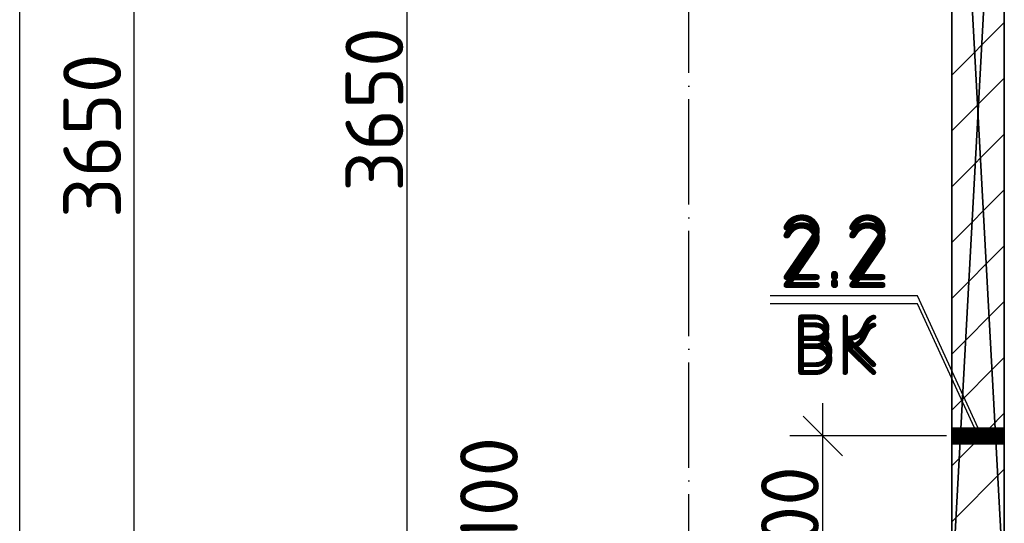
# Model space of a CAD drawing. Header units: millimetres. Extents: x 40580 to 559114, y -343730 to 81020.
# Tile 362 of 656: x 338439 to 342183, y -43607 to -41694. Entities that reach past the tile are written whole.
import ezdxf
from ezdxf.enums import TextEntityAlignment as Align

# ---------------------------------------------------------------- set-up
doc = ezdxf.new("R2010")
doc.units = ezdxf.units.MM
doc.linetypes.add('______11', pattern=[500, 400, -50, 0, -50])
doc.linetypes.add('______5', pattern=[1100, 800, -100, 100, -100])
for name, color, linetype in [('____________', 7, 'Continuous'), ('___________________', 253, '______5'), ('______________________', 7, 'Continuous'), ('_________________________0', 7, 'Continuous'), ('__________________________', 22, 'Continuous')]:
    doc.layers.add(name, color=color, linetype=linetype)
doc.layers.add('Standard', color=7, linetype='Continuous', lineweight=25)
doc.styles.add('ISOCPEUR', font='isocpeur.ttf')

# ---------------------------------------------------------------- blocks, each defined once
blk = doc.blocks.new('ALL_ML_STRICH')
at = {"color": 0, "linetype": 'ByBlock', "lineweight": -2}
for p, q in [((0, -0.5), (0, 0.5)), ((-0.3, -0.3), (0.3, 0.3)), ((-1, 0), (0.5, 0))]:
    blk.add_line(p, q, dxfattribs=at)

msp = doc.modelspace()

# ---------------------------------------------------------------- linework, layer by layer
at = {"layer": '____________', "color": 253, "linetype": '______5'}
for p, q in [((341983.2, -41903.8), (342183.2, -41703.8)), ((341983.2, -42328), (342183.2, -42128)), ((341983.2, -42752.3), (342183.2, -42552.3)), ((341983.2, -43176.5), (342183.2, -42976.5))]:
    msp.add_line(p, q, dxfattribs=at)
at = {"layer": '____________', "color": 253, "linetype": '______11'}
for p, q in [((341983.2, -42115.9), (342183.2, -41915.9)), ((341983.2, -42540.1), (342183.2, -42340.1)), ((341983.2, -42964.4), (342183.2, -42764.4)), ((342126.7, -43245.1), (342183.2, -43188.7)), ((341983.2, -43388.7), (342066.7, -43305.1))]:
    msp.add_line(p, q, dxfattribs=at)
at = {"layer": '____________', "color": 253, "linetype": '______5'}
msp.add_lwpolyline([(341983.2, -43600.8), (342183.2, -43400.8), (342183.2, -43400.8)], dxfattribs=at)
at = {"layer": '___________________', "color": 253, "linetype": '______11'}
for p, q in [((340983.2, -89405.1), (340983.2, -39325.1)), ((342183.2, -89405.1), (342183.2, -39325.1))]:
    msp.add_line(p, q, dxfattribs=at)
at = {"layer": '______________________', "color": 7, "linetype": 'Continuous'}
for p, q in [((339912.6, -43875.1), (339912.6, -40225.1)), ((338438.9, -86815.1), (338438.9, -40325.1)), ((338874.5, -43975.1), (338874.5, -40325.1)), ((341493, -43975.1), (341493, -43275.1))]:
    msp.add_line(p, q, dxfattribs=at)
at = {"layer": '______________________', "color": 253, "linetype": 'Continuous'}
msp.add_line((341963.2, -43275.1), (341493, -43275.1), dxfattribs=at)
at = {"layer": '_________________________0', "color": 7, "linetype": 'Continuous'}
for p, q in [((341852.5, -42743.2), (341292.5, -42743.2)), ((342083.2, -43245.1), (341852.5, -42743.2)), ((341852.5, -42773.2), (341292.5, -42773.2)), ((342083.2, -43275.1), (341852.5, -42773.2))]:
    msp.add_line(p, q, dxfattribs=at)
at = {"layer": '__________________________', "color": 92, "linetype": 'Continuous'}
for p, q in [((341983.2, -43305.1), (341983.2, -43245.1)), ((341983.2, -43245.1), (342183.2, -43245.1)), ((342183.2, -43305.1), (341983.2, -43245.1)), ((341983.2, -43305.1), (342183.2, -43245.1)), ((342183.2, -43245.1), (342183.2, -43305.1)), ((342183.2, -43305.1), (341983.2, -43305.1))]:
    msp.add_line(p, q, dxfattribs=at)
at = {"layer": 'Standard', "color": 3, "linetype": 'Continuous'}
for points in [[(341983.2, -43305.1), (341983.2, -43245.1), (342183.2, -43305.1)], [(342183.2, -43305.1), (341983.2, -43245.1), (342183.2, -43245.1)]]:
    msp.add_solid(points, dxfattribs=at)

# ---------------------------------------------------------------- block references
at = {"layer": '______________________', "color": 7, "linetype": 'Continuous', "xscale": 250, "yscale": 250, "zscale": 250, "rotation": 90}
msp.add_blockref('ALL_ML_STRICH', (341493, -43275.1), dxfattribs=at)

# ---------------------------------------------------------------- texts
at = {"layer": '______________________', "color": 7, "style": 'ISOCPEUR'}
for s, p in [('3650', (339897.6, -42347.1)), ('3650', (338824.5, -42447.1)), ('100', (340333.6, -43690.1)), ('700', (341478, -43845.1))]:
    msp.add_text(s, height=220, rotation=90, dxfattribs=at).set_placement(p)
at = {"layer": '_________________________0', "color": 7, "linetype": 'Continuous', "style": 'ISOCPEUR'}
for s, height, p, p2 in [('2.2', 250, (341325, -42683.2), (341750, -42683.2)), ('2.2', 250, (341325, -42713.2), (341750, -42713.2)), ('ВК', 200, (341377.5, -43013.2), (341697.5, -43013.2)), ('ВК', 200, (341377.5, -43043.2), (341697.5, -43043.2))]:
    msp.add_text(s, height=height, dxfattribs=at).set_placement(p, p2, align=Align.FIT)

# ---------------------------------------------------------------- meshes
at = {"layer": '____________', "color": 7, "linetype": 'Continuous'}
mesh = msp.add_polyface(dxfattribs=at)
corners = [(341983.2, -40225.1, -3800), (341983.2, -43875.1, -3800), (341983.2, -43875.1, -350), (341983.2, -40225.1, -350), (341983.2, -43292.7, -624.3), (341983.2, -43281.3, -629.3), (341983.2, -43268.8, -629.3), (341983.2, -43257.5, -624.3), (341983.2, -43249.1, -615), (341983.2, -43245.2, -603.1), (341983.2, -43246.6, -590.7), (341983.2, -43252.8, -579.9), (341983.2, -43262.9, -572.6), (341983.2, -43275.1, -570), (341983.2, -43287.3, -572.6), (341983.2, -43297.4, -579.9), (341983.2, -43303.6, -590.7), (341983.2, -43304.9, -603.1), (341983.2, -43301.1, -615)]
mesh.append_faces([[corners[k] for k in face] for face in [(8, 3, 1)]], dxfattribs={"vtx0": -1, "vtx1": -1, "vtx2": -1, "color": 7})
mesh.append_faces([[corners[k] for k in face] for face in [(12, 2, 3)]], dxfattribs={"vtx0": -1, "vtx2": -1, "color": 7})
mesh.append_faces([[corners[k] for k in face] for face in [(1, 2, 4), (4, 5, 1), (5, 6, 1), (6, 7, 1), (7, 8, 1), (8, 9, 3), (9, 10, 3), (10, 11, 3), (11, 12, 3), (12, 13, 2), (13, 14, 2), (14, 15, 2), (15, 16, 2), (16, 17, 2), (17, 18, 2), (18, 4, 2)]], dxfattribs={"vtx1": -1, "vtx2": -1, "color": 7})
mesh.append_faces([[corners[k] for k in face] for face in [(3, 0, 1)]], dxfattribs={"vtx2": -1, "color": 7})
mesh = msp.add_polyface(dxfattribs=at)
corners = [(342183.2, -43875.1, -3800), (341983.2, -43875.1, -3800), (341983.2, -40225.1, -3800), (342183.2, -40225.1, -3800)]
mesh.append_faces([[corners[k] for k in face] for face in [(1, 2, 0)]], dxfattribs={"vtx1": -1, "color": 7})
mesh.append_faces([[corners[k] for k in face] for face in [(2, 3, 0)]], dxfattribs={"vtx2": -1, "color": 7})
mesh = msp.add_polyface(dxfattribs=at)
corners = [(341983.2, -43875.1, -350), (342183.2, -43875.1, -350), (342183.2, -40225.1, -350), (341983.2, -40225.1, -350)]
mesh.append_faces([[corners[k] for k in face] for face in [(1, 2, 0)]], dxfattribs={"vtx1": -1, "color": 7})
mesh.append_faces([[corners[k] for k in face] for face in [(2, 3, 0)]], dxfattribs={"vtx2": -1, "color": 7})
mesh = msp.add_polyface(dxfattribs=at)
corners = [(342183.2, -43875.1, -3800), (342183.2, -40225.1, -3800), (342183.2, -40225.1, -350), (342183.2, -43875.1, -350), (342183.2, -43290.1, -574), (342183.2, -43278.2, -570.2), (342183.2, -43265.8, -571.5), (342183.2, -43255, -577.7), (342183.2, -43247.7, -587.8), (342183.2, -43245.1, -600), (342183.2, -43247.7, -612.2), (342183.2, -43255, -622.3), (342183.2, -43265.8, -628.5), (342183.2, -43278.2, -629.8), (342183.2, -43290.1, -626), (342183.2, -43299.4, -617.6), (342183.2, -43304.4, -606.2), (342183.2, -43304.4, -593.8), (342183.2, -43299.4, -582.4)]
mesh.append_faces([[corners[k] for k in face] for face in [(11, 0, 2)]], dxfattribs={"vtx0": -1, "vtx1": -1, "vtx2": -1, "color": 7})
mesh.append_faces([[corners[k] for k in face] for face in [(3, 4, 5), (14, 3, 0)]], dxfattribs={"vtx0": -1, "vtx2": -1, "color": 7})
mesh.append_faces([[corners[k] for k in face] for face in [(5, 6, 3), (2, 3, 6), (6, 7, 2), (7, 8, 2), (8, 9, 2), (9, 10, 2), (10, 11, 2), (11, 12, 0), (12, 13, 0), (13, 14, 0), (14, 15, 3), (15, 16, 3), (16, 17, 3), (17, 18, 3), (18, 4, 3)]], dxfattribs={"vtx1": -1, "vtx2": -1, "color": 7})
mesh.append_faces([[corners[k] for k in face] for face in [(0, 1, 2)]], dxfattribs={"vtx2": -1, "color": 7})
mesh = msp.add_polyface(dxfattribs=at)
corners = [(342183.2, -43245.2, -603.1), (342183.2, -43245.1, -600), (341983.2, -43245.1, -600), (341983.2, -43245.2, -603.1)]
mesh.append_faces([[corners[k] for k in face] for face in [(1, 2, 0)]], dxfattribs={"vtx1": -1, "color": 7})
mesh.append_faces([[corners[k] for k in face] for face in [(2, 3, 0)]], dxfattribs={"vtx2": -1, "color": 7})
mesh = msp.add_polyface(dxfattribs=at)
corners = [(342183.2, -43245.1, -600), (342183.2, -43245.2, -596.9), (341983.2, -43245.2, -596.9), (341983.2, -43245.1, -600)]
mesh.append_faces([[corners[k] for k in face] for face in [(1, 2, 0)]], dxfattribs={"vtx1": -1, "color": 7})
mesh.append_faces([[corners[k] for k in face] for face in [(2, 3, 0)]], dxfattribs={"vtx2": -1, "color": 7})
mesh = msp.add_polyface(dxfattribs=at)
corners = [(342183.2, -43245.7, -606.2), (342183.2, -43245.2, -603.1), (341983.2, -43245.2, -603.1), (341983.2, -43245.7, -606.2)]
mesh.append_faces([[corners[k] for k in face] for face in [(1, 2, 0)]], dxfattribs={"vtx1": -1, "color": 7})
mesh.append_faces([[corners[k] for k in face] for face in [(2, 3, 0)]], dxfattribs={"vtx2": -1, "color": 7})
mesh = msp.add_polyface(dxfattribs=at)
corners = [(342183.2, -43245.2, -596.9), (342183.2, -43245.7, -593.8), (341983.2, -43245.7, -593.8), (341983.2, -43245.2, -596.9)]
mesh.append_faces([[corners[k] for k in face] for face in [(1, 2, 0)]], dxfattribs={"vtx1": -1, "color": 7})
mesh.append_faces([[corners[k] for k in face] for face in [(2, 3, 0)]], dxfattribs={"vtx2": -1, "color": 7})
mesh = msp.add_polyface(dxfattribs=at)
corners = [(342183.2, -43246.6, -609.3), (342183.2, -43245.7, -606.2), (341983.2, -43245.7, -606.2), (341983.2, -43246.6, -609.3)]
mesh.append_faces([[corners[k] for k in face] for face in [(1, 2, 0)]], dxfattribs={"vtx1": -1, "color": 7})
mesh.append_faces([[corners[k] for k in face] for face in [(2, 3, 0)]], dxfattribs={"vtx2": -1, "color": 7})
mesh = msp.add_polyface(dxfattribs=at)
corners = [(342183.2, -43245.7, -593.8), (342183.2, -43246.6, -590.7), (341983.2, -43246.6, -590.7), (341983.2, -43245.7, -593.8)]
mesh.append_faces([[corners[k] for k in face] for face in [(1, 2, 0)]], dxfattribs={"vtx1": -1, "color": 7})
mesh.append_faces([[corners[k] for k in face] for face in [(2, 3, 0)]], dxfattribs={"vtx2": -1, "color": 7})
mesh = msp.add_polyface(dxfattribs=at)
corners = [(342183.2, -43247.7, -612.2), (342183.2, -43246.6, -609.3), (341983.2, -43246.6, -609.3), (341983.2, -43247.7, -612.2)]
mesh.append_faces([[corners[k] for k in face] for face in [(1, 2, 0)]], dxfattribs={"vtx1": -1, "color": 7})
mesh.append_faces([[corners[k] for k in face] for face in [(2, 3, 0)]], dxfattribs={"vtx2": -1, "color": 7})
mesh = msp.add_polyface(dxfattribs=at)
corners = [(342183.2, -43246.6, -590.7), (342183.2, -43247.7, -587.8), (341983.2, -43247.7, -587.8), (341983.2, -43246.6, -590.7)]
mesh.append_faces([[corners[k] for k in face] for face in [(1, 2, 0)]], dxfattribs={"vtx1": -1, "color": 7})
mesh.append_faces([[corners[k] for k in face] for face in [(2, 3, 0)]], dxfattribs={"vtx2": -1, "color": 7})
mesh = msp.add_polyface(dxfattribs=at)
corners = [(342183.2, -43249.1, -615), (342183.2, -43247.7, -612.2), (341983.2, -43247.7, -612.2), (341983.2, -43249.1, -615)]
mesh.append_faces([[corners[k] for k in face] for face in [(1, 2, 0)]], dxfattribs={"vtx1": -1, "color": 7})
mesh.append_faces([[corners[k] for k in face] for face in [(2, 3, 0)]], dxfattribs={"vtx2": -1, "color": 7})
mesh = msp.add_polyface(dxfattribs=at)
corners = [(342183.2, -43247.7, -587.8), (342183.2, -43249.1, -585), (341983.2, -43249.1, -585), (341983.2, -43247.7, -587.8)]
mesh.append_faces([[corners[k] for k in face] for face in [(1, 2, 0)]], dxfattribs={"vtx1": -1, "color": 7})
mesh.append_faces([[corners[k] for k in face] for face in [(2, 3, 0)]], dxfattribs={"vtx2": -1, "color": 7})
mesh = msp.add_polyface(dxfattribs=at)
corners = [(342183.2, -43250.8, -617.6), (342183.2, -43249.1, -615), (341983.2, -43249.1, -615), (341983.2, -43250.8, -617.6)]
mesh.append_faces([[corners[k] for k in face] for face in [(1, 2, 0)]], dxfattribs={"vtx1": -1, "color": 7})
mesh.append_faces([[corners[k] for k in face] for face in [(2, 3, 0)]], dxfattribs={"vtx2": -1, "color": 7})
mesh = msp.add_polyface(dxfattribs=at)
corners = [(342183.2, -43249.1, -585), (342183.2, -43250.8, -582.4), (341983.2, -43250.8, -582.4), (341983.2, -43249.1, -585)]
mesh.append_faces([[corners[k] for k in face] for face in [(1, 2, 0)]], dxfattribs={"vtx1": -1, "color": 7})
mesh.append_faces([[corners[k] for k in face] for face in [(2, 3, 0)]], dxfattribs={"vtx2": -1, "color": 7})
mesh = msp.add_polyface(dxfattribs=at)
corners = [(342183.2, -43252.8, -620.1), (342183.2, -43250.8, -617.6), (341983.2, -43250.8, -617.6), (341983.2, -43252.8, -620.1)]
mesh.append_faces([[corners[k] for k in face] for face in [(1, 2, 0)]], dxfattribs={"vtx1": -1, "color": 7})
mesh.append_faces([[corners[k] for k in face] for face in [(2, 3, 0)]], dxfattribs={"vtx2": -1, "color": 7})
mesh = msp.add_polyface(dxfattribs=at)
corners = [(342183.2, -43250.8, -582.4), (342183.2, -43252.8, -579.9), (341983.2, -43252.8, -579.9), (341983.2, -43250.8, -582.4)]
mesh.append_faces([[corners[k] for k in face] for face in [(1, 2, 0)]], dxfattribs={"vtx1": -1, "color": 7})
mesh.append_faces([[corners[k] for k in face] for face in [(2, 3, 0)]], dxfattribs={"vtx2": -1, "color": 7})
mesh = msp.add_polyface(dxfattribs=at)
corners = [(342183.2, -43255, -622.3), (342183.2, -43252.8, -620.1), (341983.2, -43252.8, -620.1), (341983.2, -43255, -622.3)]
mesh.append_faces([[corners[k] for k in face] for face in [(1, 2, 0)]], dxfattribs={"vtx1": -1, "color": 7})
mesh.append_faces([[corners[k] for k in face] for face in [(2, 3, 0)]], dxfattribs={"vtx2": -1, "color": 7})
mesh = msp.add_polyface(dxfattribs=at)
corners = [(342183.2, -43252.8, -579.9), (342183.2, -43255, -577.7), (341983.2, -43255, -577.7), (341983.2, -43252.8, -579.9)]
mesh.append_faces([[corners[k] for k in face] for face in [(1, 2, 0)]], dxfattribs={"vtx1": -1, "color": 7})
mesh.append_faces([[corners[k] for k in face] for face in [(2, 3, 0)]], dxfattribs={"vtx2": -1, "color": 7})
mesh = msp.add_polyface(dxfattribs=at)
corners = [(342183.2, -43257.5, -624.3), (342183.2, -43255, -622.3), (341983.2, -43255, -622.3), (341983.2, -43257.5, -624.3)]
mesh.append_faces([[corners[k] for k in face] for face in [(1, 2, 0)]], dxfattribs={"vtx1": -1, "color": 7})
mesh.append_faces([[corners[k] for k in face] for face in [(2, 3, 0)]], dxfattribs={"vtx2": -1, "color": 7})
mesh = msp.add_polyface(dxfattribs=at)
corners = [(342183.2, -43255, -577.7), (342183.2, -43257.5, -575.7), (341983.2, -43257.5, -575.7), (341983.2, -43255, -577.7)]
mesh.append_faces([[corners[k] for k in face] for face in [(1, 2, 0)]], dxfattribs={"vtx1": -1, "color": 7})
mesh.append_faces([[corners[k] for k in face] for face in [(2, 3, 0)]], dxfattribs={"vtx2": -1, "color": 7})
mesh = msp.add_polyface(dxfattribs=at)
corners = [(342183.2, -43260.1, -626), (342183.2, -43257.5, -624.3), (341983.2, -43257.5, -624.3), (341983.2, -43260.1, -626)]
mesh.append_faces([[corners[k] for k in face] for face in [(1, 2, 0)]], dxfattribs={"vtx1": -1, "color": 7})
mesh.append_faces([[corners[k] for k in face] for face in [(2, 3, 0)]], dxfattribs={"vtx2": -1, "color": 7})
mesh = msp.add_polyface(dxfattribs=at)
corners = [(342183.2, -43257.5, -575.7), (342183.2, -43260.1, -574), (341983.2, -43260.1, -574), (341983.2, -43257.5, -575.7)]
mesh.append_faces([[corners[k] for k in face] for face in [(1, 2, 0)]], dxfattribs={"vtx1": -1, "color": 7})
mesh.append_faces([[corners[k] for k in face] for face in [(2, 3, 0)]], dxfattribs={"vtx2": -1, "color": 7})
mesh = msp.add_polyface(dxfattribs=at)
corners = [(342183.2, -43262.9, -627.4), (342183.2, -43260.1, -626), (341983.2, -43260.1, -626), (341983.2, -43262.9, -627.4)]
mesh.append_faces([[corners[k] for k in face] for face in [(1, 2, 0)]], dxfattribs={"vtx1": -1, "color": 7})
mesh.append_faces([[corners[k] for k in face] for face in [(2, 3, 0)]], dxfattribs={"vtx2": -1, "color": 7})
mesh = msp.add_polyface(dxfattribs=at)
corners = [(342183.2, -43260.1, -574), (342183.2, -43262.9, -572.6), (341983.2, -43262.9, -572.6), (341983.2, -43260.1, -574)]
mesh.append_faces([[corners[k] for k in face] for face in [(1, 2, 0)]], dxfattribs={"vtx1": -1, "color": 7})
mesh.append_faces([[corners[k] for k in face] for face in [(2, 3, 0)]], dxfattribs={"vtx2": -1, "color": 7})
mesh = msp.add_polyface(dxfattribs=at)
corners = [(342183.2, -43265.8, -628.5), (342183.2, -43262.9, -627.4), (341983.2, -43262.9, -627.4), (341983.2, -43265.8, -628.5)]
mesh.append_faces([[corners[k] for k in face] for face in [(1, 2, 0)]], dxfattribs={"vtx1": -1, "color": 7})
mesh.append_faces([[corners[k] for k in face] for face in [(2, 3, 0)]], dxfattribs={"vtx2": -1, "color": 7})
mesh = msp.add_polyface(dxfattribs=at)
corners = [(342183.2, -43262.9, -572.6), (342183.2, -43265.8, -571.5), (341983.2, -43265.8, -571.5), (341983.2, -43262.9, -572.6)]
mesh.append_faces([[corners[k] for k in face] for face in [(1, 2, 0)]], dxfattribs={"vtx1": -1, "color": 7})
mesh.append_faces([[corners[k] for k in face] for face in [(2, 3, 0)]], dxfattribs={"vtx2": -1, "color": 7})
mesh = msp.add_polyface(dxfattribs=at)
corners = [(342183.2, -43268.8, -629.3), (342183.2, -43265.8, -628.5), (341983.2, -43265.8, -628.5), (341983.2, -43268.8, -629.3)]
mesh.append_faces([[corners[k] for k in face] for face in [(1, 2, 0)]], dxfattribs={"vtx1": -1, "color": 7})
mesh.append_faces([[corners[k] for k in face] for face in [(2, 3, 0)]], dxfattribs={"vtx2": -1, "color": 7})
mesh = msp.add_polyface(dxfattribs=at)
corners = [(342183.2, -43265.8, -571.5), (342183.2, -43268.8, -570.7), (341983.2, -43268.8, -570.7), (341983.2, -43265.8, -571.5)]
mesh.append_faces([[corners[k] for k in face] for face in [(1, 2, 0)]], dxfattribs={"vtx1": -1, "color": 7})
mesh.append_faces([[corners[k] for k in face] for face in [(2, 3, 0)]], dxfattribs={"vtx2": -1, "color": 7})
mesh = msp.add_polyface(dxfattribs=at)
corners = [(342183.2, -43271.9, -629.8), (342183.2, -43268.8, -629.3), (341983.2, -43268.8, -629.3), (341983.2, -43271.9, -629.8)]
mesh.append_faces([[corners[k] for k in face] for face in [(1, 2, 0)]], dxfattribs={"vtx1": -1, "color": 7})
mesh.append_faces([[corners[k] for k in face] for face in [(2, 3, 0)]], dxfattribs={"vtx2": -1, "color": 7})
mesh = msp.add_polyface(dxfattribs=at)
corners = [(342183.2, -43268.8, -570.7), (342183.2, -43271.9, -570.2), (341983.2, -43271.9, -570.2), (341983.2, -43268.8, -570.7)]
mesh.append_faces([[corners[k] for k in face] for face in [(1, 2, 0)]], dxfattribs={"vtx1": -1, "color": 7})
mesh.append_faces([[corners[k] for k in face] for face in [(2, 3, 0)]], dxfattribs={"vtx2": -1, "color": 7})
mesh = msp.add_polyface(dxfattribs=at)
corners = [(342183.2, -43275.1, -630), (342183.2, -43271.9, -629.8), (341983.2, -43271.9, -629.8), (341983.2, -43275.1, -630)]
mesh.append_faces([[corners[k] for k in face] for face in [(1, 2, 0)]], dxfattribs={"vtx1": -1, "color": 7})
mesh.append_faces([[corners[k] for k in face] for face in [(2, 3, 0)]], dxfattribs={"vtx2": -1, "color": 7})
mesh = msp.add_polyface(dxfattribs=at)
corners = [(342183.2, -43271.9, -570.2), (342183.2, -43275.1, -570), (341983.2, -43275.1, -570), (341983.2, -43271.9, -570.2)]
mesh.append_faces([[corners[k] for k in face] for face in [(1, 2, 0)]], dxfattribs={"vtx1": -1, "color": 7})
mesh.append_faces([[corners[k] for k in face] for face in [(2, 3, 0)]], dxfattribs={"vtx2": -1, "color": 7})
mesh = msp.add_polyface(dxfattribs=at)
corners = [(342183.2, -43278.2, -629.8), (342183.2, -43275.1, -630), (341983.2, -43275.1, -630), (341983.2, -43278.2, -629.8)]
mesh.append_faces([[corners[k] for k in face] for face in [(1, 2, 0)]], dxfattribs={"vtx1": -1, "color": 7})
mesh.append_faces([[corners[k] for k in face] for face in [(2, 3, 0)]], dxfattribs={"vtx2": -1, "color": 7})
mesh = msp.add_polyface(dxfattribs=at)
corners = [(342183.2, -43275.1, -570), (342183.2, -43278.2, -570.2), (341983.2, -43278.2, -570.2), (341983.2, -43275.1, -570)]
mesh.append_faces([[corners[k] for k in face] for face in [(1, 2, 0)]], dxfattribs={"vtx1": -1, "color": 7})
mesh.append_faces([[corners[k] for k in face] for face in [(2, 3, 0)]], dxfattribs={"vtx2": -1, "color": 7})
mesh = msp.add_polyface(dxfattribs=at)
corners = [(342183.2, -43281.3, -629.3), (342183.2, -43278.2, -629.8), (341983.2, -43278.2, -629.8), (341983.2, -43281.3, -629.3)]
mesh.append_faces([[corners[k] for k in face] for face in [(1, 2, 0)]], dxfattribs={"vtx1": -1, "color": 7})
mesh.append_faces([[corners[k] for k in face] for face in [(2, 3, 0)]], dxfattribs={"vtx2": -1, "color": 7})
mesh = msp.add_polyface(dxfattribs=at)
corners = [(342183.2, -43278.2, -570.2), (342183.2, -43281.3, -570.7), (341983.2, -43281.3, -570.7), (341983.2, -43278.2, -570.2)]
mesh.append_faces([[corners[k] for k in face] for face in [(1, 2, 0)]], dxfattribs={"vtx1": -1, "color": 7})
mesh.append_faces([[corners[k] for k in face] for face in [(2, 3, 0)]], dxfattribs={"vtx2": -1, "color": 7})
mesh = msp.add_polyface(dxfattribs=at)
corners = [(342183.2, -43284.4, -628.5), (342183.2, -43281.3, -629.3), (341983.2, -43281.3, -629.3), (341983.2, -43284.4, -628.5)]
mesh.append_faces([[corners[k] for k in face] for face in [(1, 2, 0)]], dxfattribs={"vtx1": -1, "color": 7})
mesh.append_faces([[corners[k] for k in face] for face in [(2, 3, 0)]], dxfattribs={"vtx2": -1, "color": 7})
mesh = msp.add_polyface(dxfattribs=at)
corners = [(342183.2, -43281.3, -570.7), (342183.2, -43284.4, -571.5), (341983.2, -43284.4, -571.5), (341983.2, -43281.3, -570.7)]
mesh.append_faces([[corners[k] for k in face] for face in [(1, 2, 0)]], dxfattribs={"vtx1": -1, "color": 7})
mesh.append_faces([[corners[k] for k in face] for face in [(2, 3, 0)]], dxfattribs={"vtx2": -1, "color": 7})
mesh = msp.add_polyface(dxfattribs=at)
corners = [(342183.2, -43287.3, -627.4), (342183.2, -43284.4, -628.5), (341983.2, -43284.4, -628.5), (341983.2, -43287.3, -627.4)]
mesh.append_faces([[corners[k] for k in face] for face in [(1, 2, 0)]], dxfattribs={"vtx1": -1, "color": 7})
mesh.append_faces([[corners[k] for k in face] for face in [(2, 3, 0)]], dxfattribs={"vtx2": -1, "color": 7})
mesh = msp.add_polyface(dxfattribs=at)
corners = [(342183.2, -43284.4, -571.5), (342183.2, -43287.3, -572.6), (341983.2, -43287.3, -572.6), (341983.2, -43284.4, -571.5)]
mesh.append_faces([[corners[k] for k in face] for face in [(1, 2, 0)]], dxfattribs={"vtx1": -1, "color": 7})
mesh.append_faces([[corners[k] for k in face] for face in [(2, 3, 0)]], dxfattribs={"vtx2": -1, "color": 7})
mesh = msp.add_polyface(dxfattribs=at)
corners = [(342183.2, -43290.1, -626), (342183.2, -43287.3, -627.4), (341983.2, -43287.3, -627.4), (341983.2, -43290.1, -626)]
mesh.append_faces([[corners[k] for k in face] for face in [(1, 2, 0)]], dxfattribs={"vtx1": -1, "color": 7})
mesh.append_faces([[corners[k] for k in face] for face in [(2, 3, 0)]], dxfattribs={"vtx2": -1, "color": 7})
mesh = msp.add_polyface(dxfattribs=at)
corners = [(342183.2, -43287.3, -572.6), (342183.2, -43290.1, -574), (341983.2, -43290.1, -574), (341983.2, -43287.3, -572.6)]
mesh.append_faces([[corners[k] for k in face] for face in [(1, 2, 0)]], dxfattribs={"vtx1": -1, "color": 7})
mesh.append_faces([[corners[k] for k in face] for face in [(2, 3, 0)]], dxfattribs={"vtx2": -1, "color": 7})
mesh = msp.add_polyface(dxfattribs=at)
corners = [(342183.2, -43292.7, -624.3), (342183.2, -43290.1, -626), (341983.2, -43290.1, -626), (341983.2, -43292.7, -624.3)]
mesh.append_faces([[corners[k] for k in face] for face in [(1, 2, 0)]], dxfattribs={"vtx1": -1, "color": 7})
mesh.append_faces([[corners[k] for k in face] for face in [(2, 3, 0)]], dxfattribs={"vtx2": -1, "color": 7})
mesh = msp.add_polyface(dxfattribs=at)
corners = [(342183.2, -43290.1, -574), (342183.2, -43292.7, -575.7), (341983.2, -43292.7, -575.7), (341983.2, -43290.1, -574)]
mesh.append_faces([[corners[k] for k in face] for face in [(1, 2, 0)]], dxfattribs={"vtx1": -1, "color": 7})
mesh.append_faces([[corners[k] for k in face] for face in [(2, 3, 0)]], dxfattribs={"vtx2": -1, "color": 7})
mesh = msp.add_polyface(dxfattribs=at)
corners = [(342183.2, -43295.2, -622.3), (342183.2, -43292.7, -624.3), (341983.2, -43292.7, -624.3), (341983.2, -43295.2, -622.3)]
mesh.append_faces([[corners[k] for k in face] for face in [(1, 2, 0)]], dxfattribs={"vtx1": -1, "color": 7})
mesh.append_faces([[corners[k] for k in face] for face in [(2, 3, 0)]], dxfattribs={"vtx2": -1, "color": 7})
mesh = msp.add_polyface(dxfattribs=at)
corners = [(342183.2, -43292.7, -575.7), (342183.2, -43295.2, -577.7), (341983.2, -43295.2, -577.7), (341983.2, -43292.7, -575.7)]
mesh.append_faces([[corners[k] for k in face] for face in [(1, 2, 0)]], dxfattribs={"vtx1": -1, "color": 7})
mesh.append_faces([[corners[k] for k in face] for face in [(2, 3, 0)]], dxfattribs={"vtx2": -1, "color": 7})
mesh = msp.add_polyface(dxfattribs=at)
corners = [(342183.2, -43297.4, -620.1), (342183.2, -43295.2, -622.3), (341983.2, -43295.2, -622.3), (341983.2, -43297.4, -620.1)]
mesh.append_faces([[corners[k] for k in face] for face in [(1, 2, 0)]], dxfattribs={"vtx1": -1, "color": 7})
mesh.append_faces([[corners[k] for k in face] for face in [(2, 3, 0)]], dxfattribs={"vtx2": -1, "color": 7})
mesh = msp.add_polyface(dxfattribs=at)
corners = [(342183.2, -43295.2, -577.7), (342183.2, -43297.4, -579.9), (341983.2, -43297.4, -579.9), (341983.2, -43295.2, -577.7)]
mesh.append_faces([[corners[k] for k in face] for face in [(1, 2, 0)]], dxfattribs={"vtx1": -1, "color": 7})
mesh.append_faces([[corners[k] for k in face] for face in [(2, 3, 0)]], dxfattribs={"vtx2": -1, "color": 7})
mesh = msp.add_polyface(dxfattribs=at)
corners = [(342183.2, -43299.4, -617.6), (342183.2, -43297.4, -620.1), (341983.2, -43297.4, -620.1), (341983.2, -43299.4, -617.6)]
mesh.append_faces([[corners[k] for k in face] for face in [(1, 2, 0)]], dxfattribs={"vtx1": -1, "color": 7})
mesh.append_faces([[corners[k] for k in face] for face in [(2, 3, 0)]], dxfattribs={"vtx2": -1, "color": 7})
mesh = msp.add_polyface(dxfattribs=at)
corners = [(342183.2, -43297.4, -579.9), (342183.2, -43299.4, -582.4), (341983.2, -43299.4, -582.4), (341983.2, -43297.4, -579.9)]
mesh.append_faces([[corners[k] for k in face] for face in [(1, 2, 0)]], dxfattribs={"vtx1": -1, "color": 7})
mesh.append_faces([[corners[k] for k in face] for face in [(2, 3, 0)]], dxfattribs={"vtx2": -1, "color": 7})
mesh = msp.add_polyface(dxfattribs=at)
corners = [(342183.2, -43301.1, -615), (342183.2, -43299.4, -617.6), (341983.2, -43299.4, -617.6), (341983.2, -43301.1, -615)]
mesh.append_faces([[corners[k] for k in face] for face in [(1, 2, 0)]], dxfattribs={"vtx1": -1, "color": 7})
mesh.append_faces([[corners[k] for k in face] for face in [(2, 3, 0)]], dxfattribs={"vtx2": -1, "color": 7})
mesh = msp.add_polyface(dxfattribs=at)
corners = [(342183.2, -43299.4, -582.4), (342183.2, -43301.1, -585), (341983.2, -43301.1, -585), (341983.2, -43299.4, -582.4)]
mesh.append_faces([[corners[k] for k in face] for face in [(1, 2, 0)]], dxfattribs={"vtx1": -1, "color": 7})
mesh.append_faces([[corners[k] for k in face] for face in [(2, 3, 0)]], dxfattribs={"vtx2": -1, "color": 7})
mesh = msp.add_polyface(dxfattribs=at)
corners = [(342183.2, -43302.5, -612.2), (342183.2, -43301.1, -615), (341983.2, -43301.1, -615), (341983.2, -43302.5, -612.2)]
mesh.append_faces([[corners[k] for k in face] for face in [(1, 2, 0)]], dxfattribs={"vtx1": -1, "color": 7})
mesh.append_faces([[corners[k] for k in face] for face in [(2, 3, 0)]], dxfattribs={"vtx2": -1, "color": 7})
mesh = msp.add_polyface(dxfattribs=at)
corners = [(342183.2, -43301.1, -585), (342183.2, -43302.5, -587.8), (341983.2, -43302.5, -587.8), (341983.2, -43301.1, -585)]
mesh.append_faces([[corners[k] for k in face] for face in [(1, 2, 0)]], dxfattribs={"vtx1": -1, "color": 7})
mesh.append_faces([[corners[k] for k in face] for face in [(2, 3, 0)]], dxfattribs={"vtx2": -1, "color": 7})
mesh = msp.add_polyface(dxfattribs=at)
corners = [(342183.2, -43303.6, -609.3), (342183.2, -43302.5, -612.2), (341983.2, -43302.5, -612.2), (341983.2, -43303.6, -609.3)]
mesh.append_faces([[corners[k] for k in face] for face in [(1, 2, 0)]], dxfattribs={"vtx1": -1, "color": 7})
mesh.append_faces([[corners[k] for k in face] for face in [(2, 3, 0)]], dxfattribs={"vtx2": -1, "color": 7})
mesh = msp.add_polyface(dxfattribs=at)
corners = [(342183.2, -43302.5, -587.8), (342183.2, -43303.6, -590.7), (341983.2, -43303.6, -590.7), (341983.2, -43302.5, -587.8)]
mesh.append_faces([[corners[k] for k in face] for face in [(1, 2, 0)]], dxfattribs={"vtx1": -1, "color": 7})
mesh.append_faces([[corners[k] for k in face] for face in [(2, 3, 0)]], dxfattribs={"vtx2": -1, "color": 7})
mesh = msp.add_polyface(dxfattribs=at)
corners = [(342183.2, -43304.4, -606.2), (342183.2, -43303.6, -609.3), (341983.2, -43303.6, -609.3), (341983.2, -43304.4, -606.2)]
mesh.append_faces([[corners[k] for k in face] for face in [(1, 2, 0)]], dxfattribs={"vtx1": -1, "color": 7})
mesh.append_faces([[corners[k] for k in face] for face in [(2, 3, 0)]], dxfattribs={"vtx2": -1, "color": 7})
mesh = msp.add_polyface(dxfattribs=at)
corners = [(342183.2, -43303.6, -590.7), (342183.2, -43304.4, -593.8), (341983.2, -43304.4, -593.8), (341983.2, -43303.6, -590.7)]
mesh.append_faces([[corners[k] for k in face] for face in [(1, 2, 0)]], dxfattribs={"vtx1": -1, "color": 7})
mesh.append_faces([[corners[k] for k in face] for face in [(2, 3, 0)]], dxfattribs={"vtx2": -1, "color": 7})
mesh = msp.add_polyface(dxfattribs=at)
corners = [(342183.2, -43304.9, -603.1), (342183.2, -43304.4, -606.2), (341983.2, -43304.4, -606.2), (341983.2, -43304.9, -603.1)]
mesh.append_faces([[corners[k] for k in face] for face in [(1, 2, 0)]], dxfattribs={"vtx1": -1, "color": 7})
mesh.append_faces([[corners[k] for k in face] for face in [(2, 3, 0)]], dxfattribs={"vtx2": -1, "color": 7})
mesh = msp.add_polyface(dxfattribs=at)
corners = [(342183.2, -43304.4, -593.8), (342183.2, -43304.9, -596.9), (341983.2, -43304.9, -596.9), (341983.2, -43304.4, -593.8)]
mesh.append_faces([[corners[k] for k in face] for face in [(1, 2, 0)]], dxfattribs={"vtx1": -1, "color": 7})
mesh.append_faces([[corners[k] for k in face] for face in [(2, 3, 0)]], dxfattribs={"vtx2": -1, "color": 7})
mesh = msp.add_polyface(dxfattribs=at)
corners = [(342183.2, -43305.1, -600), (342183.2, -43304.9, -603.1), (341983.2, -43304.9, -603.1), (341983.2, -43305.1, -600)]
mesh.append_faces([[corners[k] for k in face] for face in [(1, 2, 0)]], dxfattribs={"vtx1": -1, "color": 7})
mesh.append_faces([[corners[k] for k in face] for face in [(2, 3, 0)]], dxfattribs={"vtx2": -1, "color": 7})
mesh = msp.add_polyface(dxfattribs=at)
corners = [(342183.2, -43304.9, -596.9), (342183.2, -43305.1, -600), (341983.2, -43305.1, -600), (341983.2, -43304.9, -596.9)]
mesh.append_faces([[corners[k] for k in face] for face in [(1, 2, 0)]], dxfattribs={"vtx1": -1, "color": 7})
mesh.append_faces([[corners[k] for k in face] for face in [(2, 3, 0)]], dxfattribs={"vtx2": -1, "color": 7})

doc.saveas('drawing.dxf')
